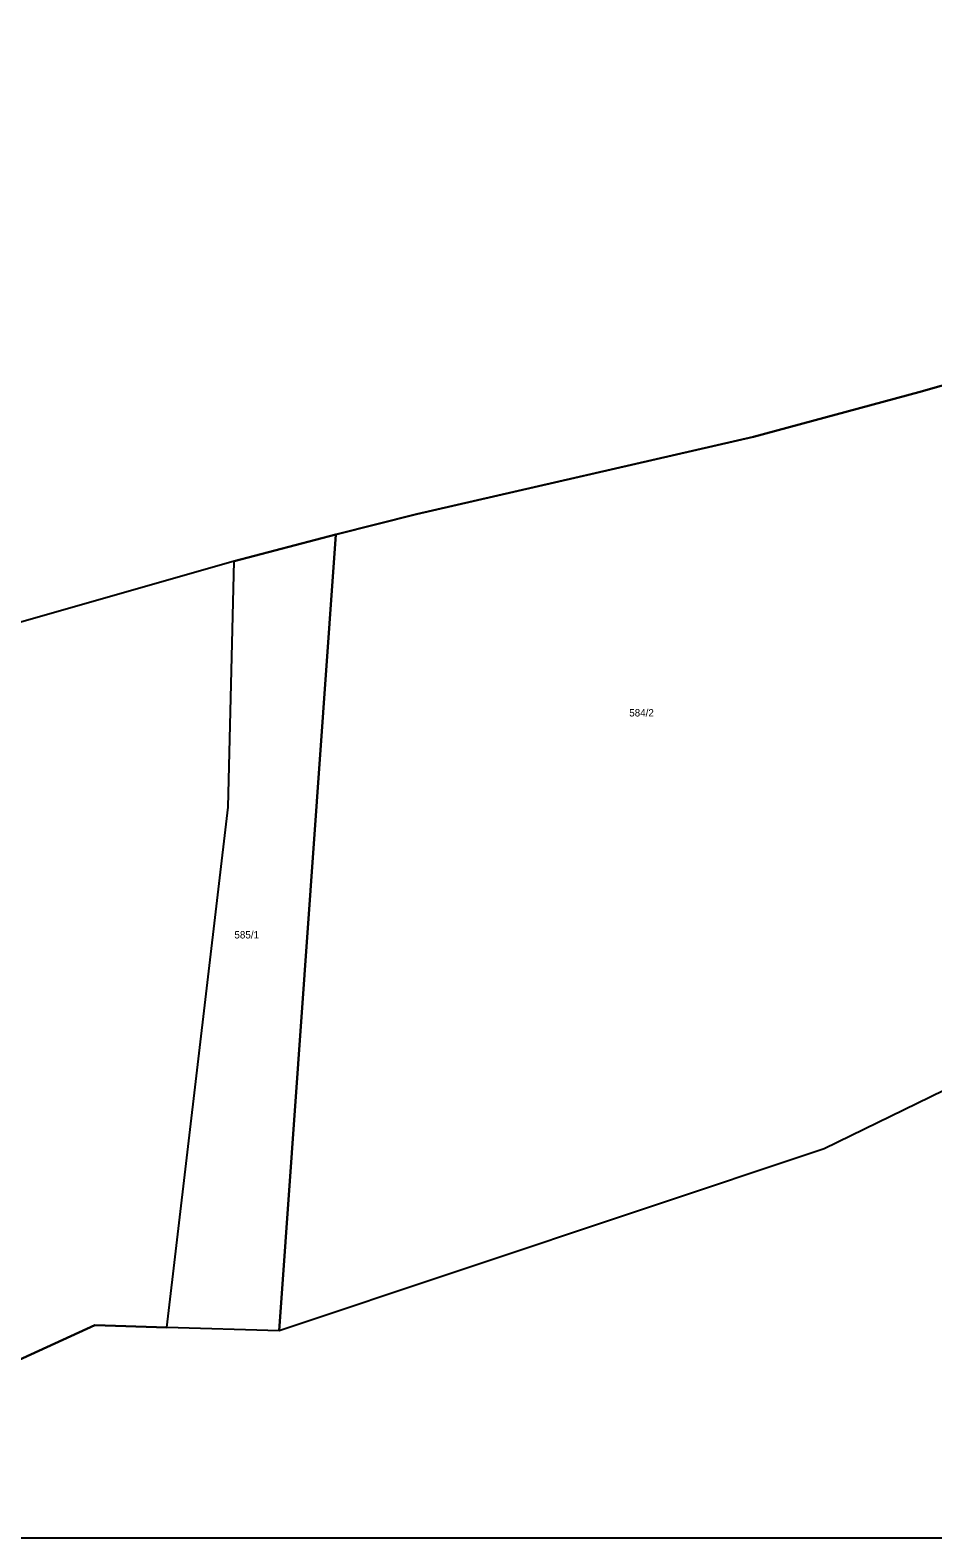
# Model space of a CAD drawing. Extents: x -873642 to -872917, y -1012962 to -1012567.
# Drawn here: x -873173.4 to -873068.9, y -1012961.7 to -1012787.3 of the extents above; entities that cross this region are included whole.
import ezdxf

# ---------------------------------------------------------------- set-up
doc = ezdxf.new("R2010")
doc.units = 0
doc.layers.add('cisla_parcelni_kn', color=7, linetype='Continuous')
doc.layers.add('parcely_kn', color=7, linetype='Continuous')

msp = doc.modelspace()

# ---------------------------------------------------------------- linework, layer by layer
at = {"layer": 'parcely_kn'}
msp.add_line((-873219.62, -1012961.69), (-873035.97, -1012961.69), dxfattribs=at)
msp.add_line((-873219.62, -1012961.69), (-873035.97, -1012961.69), dxfattribs=at)
for points in [[(-872975.04, -1012782.47), (-872958.67, -1012787.72), (-872952.18, -1012793.89), (-872950.97, -1012796.8), (-873027.6, -1012816.97), (-873070.53, -1012829.18), (-873089.68, -1012834.35), (-873128.68, -1012843.28), (-873138.01, -1012845.62), (-873149.77, -1012848.73), (-873202.95, -1012863.9)], [(-872975.04, -1012782.47), (-872958.67, -1012787.72), (-872952.18, -1012793.89), (-872950.97, -1012796.8), (-873027.6, -1012816.97), (-873070.53, -1012829.18), (-873089.68, -1012834.35), (-873128.68, -1012843.28), (-873138.01, -1012845.62), (-873149.77, -1012848.73), (-873202.95, -1012863.9)], [(-873219.62, -1012961.69), (-873165.87, -1012937.08), (-873157.54, -1012937.35), (-873150.44, -1012877.16), (-873149.77, -1012848.73), (-873202.95, -1012863.9), (-873307.96, -1012890.45), (-873318.36, -1012895.27), (-873296.12, -1012961.69)], [(-873219.62, -1012961.69), (-873165.87, -1012937.08), (-873157.54, -1012937.35), (-873150.44, -1012877.16), (-873149.77, -1012848.73), (-873202.95, -1012863.9), (-873307.96, -1012890.45), (-873318.36, -1012895.27), (-873296.12, -1012961.69)], [(-872916.93, -1012866.59), (-872924.74, -1012869.07), (-872940.25, -1012872.81), (-872949.32, -1012875.06), (-872947.03, -1012888.69), (-873054.93, -1012914.29), (-873056.89, -1012904.69), (-873081.5, -1012916.68), (-873144.57, -1012937.76), (-873157.54, -1012937.35), (-873165.87, -1012937.08), (-873219.62, -1012961.69)], [(-872916.93, -1012866.59), (-872924.74, -1012869.07), (-872940.25, -1012872.81), (-872949.32, -1012875.06), (-872947.03, -1012888.69), (-873054.93, -1012914.29), (-873056.89, -1012904.69), (-873081.5, -1012916.68), (-873144.57, -1012937.76), (-873157.54, -1012937.35), (-873165.87, -1012937.08), (-873219.62, -1012961.69)]]:
    msp.add_lwpolyline(points, dxfattribs=at)
for points in [[(-873144.57, -1012937.76), (-873138.01, -1012845.62), (-873128.68, -1012843.28), (-873089.68, -1012834.35), (-873070.53, -1012829.18), (-873027.6, -1012816.97), (-872950.97, -1012796.8), (-872949, -1012801.53), (-872948.91, -1012808.46), (-872948.77, -1012819.42), (-872935.31, -1012814.84), (-872930.2, -1012826.37), (-872926.38, -1012835.5), (-872925.8, -1012859.29), (-872924.74, -1012869.07), (-872940.25, -1012872.81), (-872949.32, -1012875.06), (-872956.39, -1012833.05), (-873066.36, -1012858.33), (-873056.89, -1012904.69), (-873081.5, -1012916.68)], [(-873144.57, -1012937.76), (-873138.01, -1012845.62), (-873128.68, -1012843.28), (-873089.68, -1012834.35), (-873070.53, -1012829.18), (-873027.6, -1012816.97), (-872950.97, -1012796.8), (-872949, -1012801.53), (-872948.91, -1012808.46), (-872948.77, -1012819.42), (-872935.31, -1012814.84), (-872930.2, -1012826.37), (-872926.38, -1012835.5), (-872925.8, -1012859.29), (-872924.74, -1012869.07), (-872940.25, -1012872.81), (-872949.32, -1012875.06), (-872956.39, -1012833.05), (-873066.36, -1012858.33), (-873056.89, -1012904.69), (-873081.5, -1012916.68)], [(-873149.77, -1012848.73), (-873138.01, -1012845.62), (-873144.57, -1012937.76), (-873157.54, -1012937.35), (-873150.44, -1012877.16)], [(-873149.77, -1012848.73), (-873138.01, -1012845.62), (-873144.57, -1012937.76), (-873157.54, -1012937.35), (-873150.44, -1012877.16)]]:
    msp.add_lwpolyline(points, close=True, dxfattribs=at)

# ---------------------------------------------------------------- texts
at = {"layer": 'cisla_parcelni_kn'}
for s, p in [('584/2', (-873104.05, -1012866.68)), ('584/2', (-873104.05, -1012866.68)), ('585/1', (-873149.73, -1012892.36)), ('585/1', (-873149.73, -1012892.36))]:
    msp.add_text(s, height=0.85, dxfattribs=at).set_placement(p)

doc.saveas('drawing.dxf')
